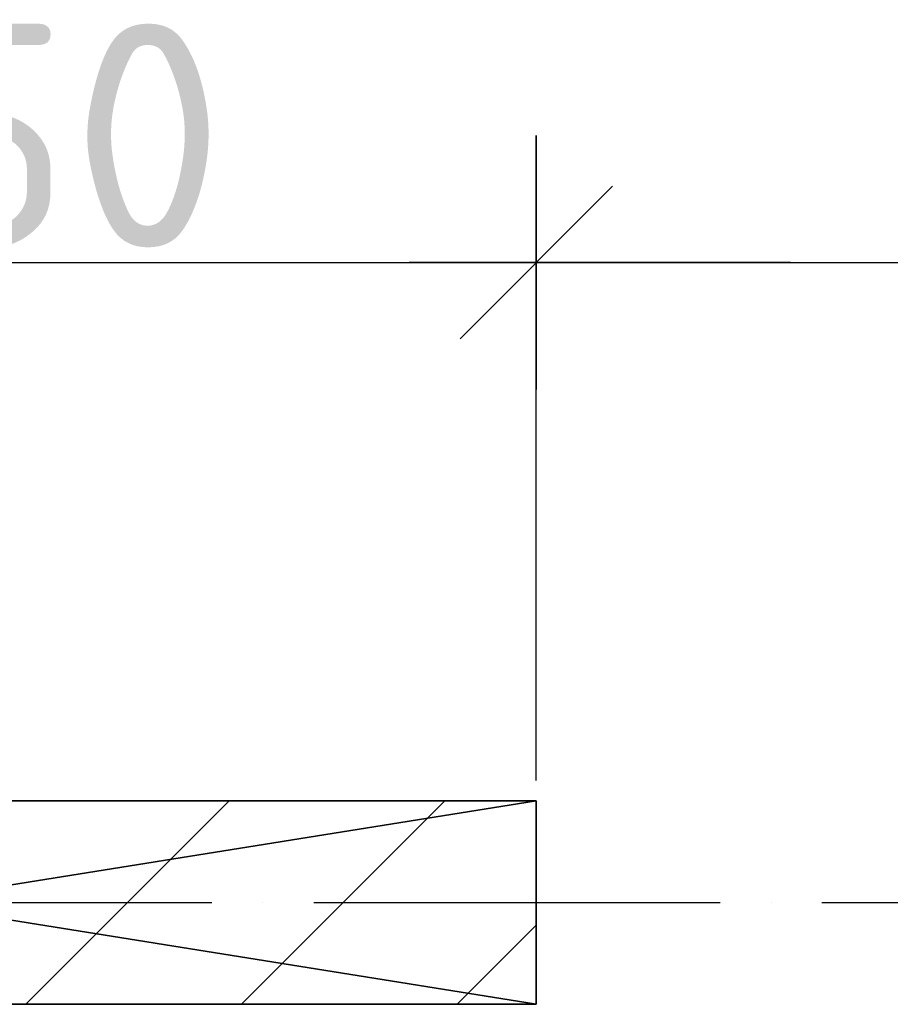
# Model space of a CAD drawing. Header units: millimetres. Extents: x 40580 to 559114, y -343730 to 81020.
# Tile 295 of 656: x 342925 to 343782, y -71715 to -70747. Entities that reach past the tile are written whole.
import ezdxf

# ---------------------------------------------------------------- set-up
doc = ezdxf.new("R2010")
doc.units = ezdxf.units.MM
doc.linetypes.add('______11', pattern=[500, 400, -50, 0, -50])
doc.linetypes.add('______5', pattern=[1100, 800, -100, 100, -100])
for name, color, linetype in [('____________', 7, 'Continuous'), ('___________________', 253, '______5'), ('______________________', 7, 'Continuous')]:
    doc.layers.add(name, color=color, linetype=linetype)
doc.styles.add('ISOCPEUR', font='isocpeur.ttf')

# ---------------------------------------------------------------- blocks, each defined once
blk = doc.blocks.new('ALL_ML_STRICH')
at = {"color": 0, "linetype": 'ByBlock', "lineweight": -2}
for p, q in [((0, -0.5), (0, 0.5)), ((-0.3, -0.3), (0.3, 0.3)), ((-1, 0), (0.5, 0))]:
    blk.add_line(p, q, dxfattribs=at)

msp = doc.modelspace()

# ---------------------------------------------------------------- linework, layer by layer
at = {"layer": '____________', "color": 253, "linetype": '______11'}
for p, q in [((342930.97, -71715.08), (343130.97, -71515.08)), ((343355.23, -71715.08), (343433.15, -71637.16))]:
    msp.add_line(p, q, dxfattribs=at)
at = {"layer": '____________', "color": 253, "linetype": '______5'}
msp.add_line((343143.1, -71715.08), (343343.1, -71515.08), dxfattribs=at)
at = {"layer": '___________________', "color": 253, "linetype": '______11'}
msp.add_line((338213.15, -71615.08), (367033.15, -71615.08), dxfattribs=at)
at = {"layer": '______________________', "color": 7, "linetype": 'Continuous'}
for p, q in [((342183.15, -70985.5), (343433.15, -70985.5)), ((343433.15, -70985.5), (345983.15, -70985.5))]:
    msp.add_line(p, q, dxfattribs=at)
at = {"layer": '______________________', "color": 253, "linetype": 'Continuous'}
msp.add_line((343433.15, -71495.08), (343433.15, -70985.5), dxfattribs=at)
msp.add_line((343433.15, -71495.08), (343433.15, -70985.5), dxfattribs=at)

# ---------------------------------------------------------------- block references
at = {"layer": '______________________', "color": 7, "linetype": 'Continuous', "xscale": 250, "yscale": 250, "zscale": 250}
msp.add_blockref('ALL_ML_STRICH', (343433.15, -70985.5), dxfattribs=at)
at = {"layer": '______________________', "color": 7, "linetype": 'Continuous', "xscale": 250, "yscale": 250, "zscale": 250, "rotation": 180}
msp.add_blockref('ALL_ML_STRICH', (343433.15, -70985.5), dxfattribs=at)

# ---------------------------------------------------------------- texts
at = {"layer": '______________________', "color": 7, "style": 'ISOCPEUR'}
msp.add_text('1250', height=220, dxfattribs=at).set_placement((342555.15, -70970.5))

# ---------------------------------------------------------------- meshes
at = {"layer": '____________', "color": 7, "linetype": 'Continuous'}
mesh = msp.add_polyface(dxfattribs=at)
corners = [(343433.15, -71515.08, -3800), (342183.15, -71515.08, -3800), (342183.15, -71515.08, -350), (343433.15, -71515.08, -350)]
mesh.append_faces([[corners[k] for k in face] for face in [(1, 2, 0)]], dxfattribs={"vtx1": -1, "color": 7})
mesh.append_faces([[corners[k] for k in face] for face in [(2, 3, 0)]], dxfattribs={"vtx2": -1, "color": 7})
mesh = msp.add_polyface(dxfattribs=at)
corners = [(342183.15, -71515.08, -350), (342183.15, -71715.08, -350), (343433.15, -71715.08, -350), (343433.15, -71515.08, -350)]
mesh.append_faces([[corners[k] for k in face] for face in [(1, 2, 0)]], dxfattribs={"vtx1": -1, "color": 7})
mesh.append_faces([[corners[k] for k in face] for face in [(2, 3, 0)]], dxfattribs={"vtx2": -1, "color": 7})
mesh = msp.add_polyface(dxfattribs=at)
corners = [(342183.15, -71715.08, -3800), (342183.15, -71515.08, -3800), (343433.15, -71515.08, -3800), (343433.15, -71715.08, -3800)]
mesh.append_faces([[corners[k] for k in face] for face in [(1, 2, 0)]], dxfattribs={"vtx1": -1, "color": 7})
mesh.append_faces([[corners[k] for k in face] for face in [(2, 3, 0)]], dxfattribs={"vtx2": -1, "color": 7})
mesh = msp.add_polyface(dxfattribs=at)
corners = [(343433.15, -71715.08, -3800), (343433.15, -71515.08, -3800), (343433.15, -71515.08, -350), (343433.15, -71715.08, -350)]
mesh.append_faces([[corners[k] for k in face] for face in [(1, 2, 0)]], dxfattribs={"vtx1": -1, "color": 7})
mesh.append_faces([[corners[k] for k in face] for face in [(2, 3, 0)]], dxfattribs={"vtx2": -1, "color": 7})
mesh = msp.add_polyface(dxfattribs=at)
corners = [(342183.15, -71715.08, -3800), (343433.15, -71715.08, -3800), (343433.15, -71715.08, -350), (342183.15, -71715.08, -350)]
mesh.append_faces([[corners[k] for k in face] for face in [(1, 2, 0)]], dxfattribs={"vtx1": -1, "color": 7})
mesh.append_faces([[corners[k] for k in face] for face in [(2, 3, 0)]], dxfattribs={"vtx2": -1, "color": 7})

doc.saveas('drawing.dxf')
